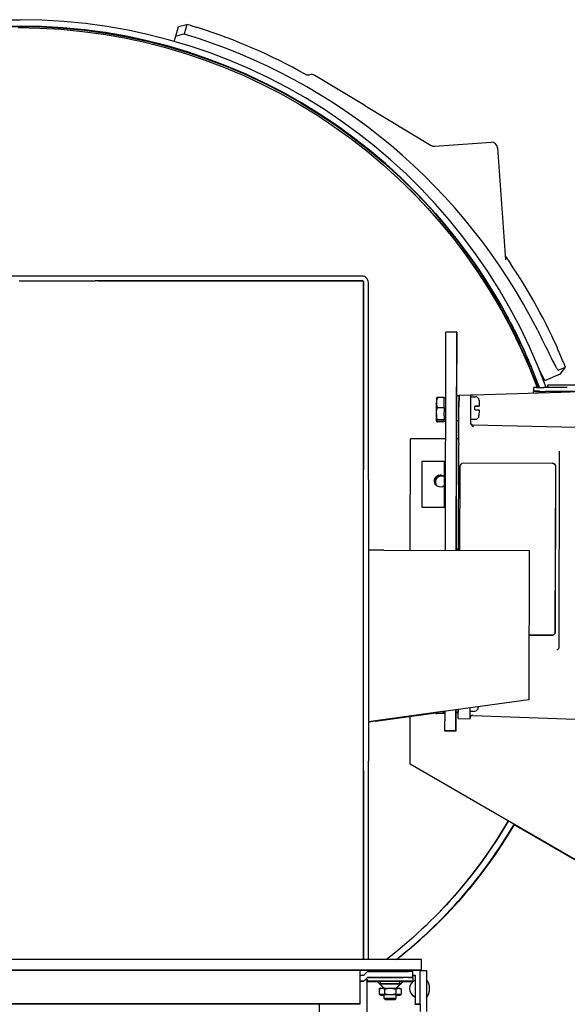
# Model space of a CAD drawing. Extents: x 1 to 669, y 0 to 417.
# Tile 285 of 297: x 592 to 601, y 250 to 266. Entities that reach past the tile are written whole.
import ezdxf

# ---------------------------------------------------------------- set-up
doc = ezdxf.new("R2010")
doc.units = 0
doc.header["$LTSCALE"] = 12
doc.header["$MEASUREMENT"] = 0
doc.layers.add('FGR-Removed', color=7, linetype='CONTINUOUS')
doc.layers.add('X', color=1, linetype='CONTINUOUS')

msp = doc.modelspace()

# ---------------------------------------------------------------- linework, layer by layer
at = {"layer": 'FGR-Removed', "color": 1}
for p, q in [((592.14076, 261.93195), (593.3903, 261.93195)), ((597.81053, 253.85397), (597.81053, 258.82945)), ((597.89053, 258.66016), (597.89053, 254.02325)), ((598.14548, 257.49255), (597.89053, 257.49314)), ((598.00721, 254.68374), (597.89053, 254.66762)), ((598.00586, 254.6795), (597.89053, 254.66366))]:
    msp.add_line(p, q, dxfattribs=at)
at = {"layer": 'X'}
for p, q in [((587.13769, 266.22921), (592.15359, 266.22921)), ((587.13769, 266.12461), (592.15359, 266.12461)), ((587.13769, 266.11773), (592.15359, 266.11773)), ((594.71779, 265.95673), (594.76336, 266.11567)), ((594.76336, 266.11567), (594.90191, 266.1503)), ((594.90191, 266.1503), (594.85663, 265.99235)), ((594.69371, 265.87275), (594.71779, 265.95673)), ((595.37763, 265.53048), (595.37763, 265.53465)), ((597.83253, 264.81723), (597.0075, 265.31295)), ((597.83253, 264.81723), (598.92607, 264.16016)), ((598.98455, 264.14612), (599.91131, 264.21093)), ((600.01804, 264.11815), (600.14694, 262.27471)), ((597.78583, 262.00665), (587.74523, 262.00665)), ((597.78583, 261.93195), (593.3903, 261.93195)), ((597.81053, 261.92665), (593.43603, 261.92665)), ((597.81053, 258.82945), (597.81053, 261.92665)), ((597.81583, 258.81867), (597.81583, 261.90195)), ((597.89053, 258.66016), (597.89053, 261.90195)), ((599.15886, 257.49024), (599.16707, 261.08363)), ((599.34637, 261.08322), (599.16707, 261.08363)), ((599.33816, 257.48983), (599.34637, 261.08322)), ((599.34637, 261.07936), (599.34397, 260.02706)), ((599.34637, 261.08322), (599.34637, 261.07936)), ((600.40327, 260.89671), (600.40327, 260.89253)), ((601.04796, 260.393), (600.92662, 260.34398)), ((601.01717, 260.45824), (601.13679, 260.50656)), ((601.04796, 260.393), (601.13679, 260.50656)), ((600.79422, 260.29049), (600.92662, 260.34398)), ((600.84242, 260.21418), (600.84233, 260.17521)), ((599.35919, 260.04229), (599.38336, 260.04308)), ((599.38337, 260.04462), (599.58023, 260.05105)), ((599.62098, 260.05216), (601.05934, 260.09896)), ((600.60787, 260.08427), (600.60793, 260.10846)), ((600.61586, 260.13158), (600.61596, 260.17537)), ((600.61586, 260.13156), (600.61586, 260.13158)), ((600.61586, 260.13156), (600.61586, 260.13057)), ((600.70279, 260.11545), (600.62719, 260.11877)), ((600.64485, 260.10849), (600.80084, 260.10836)), ((600.64866, 260.1754), (600.78282, 260.17529)), ((600.71029, 260.10855), (600.71029, 260.10857)), ((600.71029, 260.10855), (600.71029, 260.10843)), ((600.8008, 260.09055), (600.80084, 260.10846)), ((601.31265, 260.10724), (600.80084, 260.10846)), ((601.1669, 260.17452), (600.98569, 260.17492)), ((599.01059, 259.9988), (599.01154, 260.00043)), ((599.14062, 260.01107), (599.02737, 260.01132)), ((599.14023, 259.83936), (599.14036, 259.8985)), ((599.14049, 259.95192), (599.14062, 260.01107)), ((599.1406, 260.0015), (599.14062, 260.00857)), ((599.1406, 260.0015), (599.1646, 260.00145)), ((599.58017, 260.02244), (599.65217, 260.02227)), ((599.14023, 259.83936), (599.02698, 259.83962)), ((599.13993, 259.70821), (599.13977, 259.6393)), ((599.14023, 259.83936), (599.14007, 259.77044)), ((599.38157, 259.2578), (599.38292, 259.84805)), ((599.57917, 259.58587), (599.57978, 259.85448)), ((599.64467, 259.80594), (599.65167, 259.80593)), ((599.65181, 259.86593), (599.64481, 259.86594)), ((599.64481, 259.86563), (599.65181, 259.86562)), ((599.71281, 259.86553), (599.71281, 259.86573)), ((599.00974, 259.6238), (599.01067, 259.62217)), ((599.00974, 259.6213), (599.01067, 259.61967)), ((599.13971, 259.61094), (599.02645, 259.6112)), ((599.13971, 259.60845), (599.02645, 259.6087)), ((599.13977, 259.6393), (599.02652, 259.63956)), ((599.13971, 259.61094), (599.13973, 259.6205)), ((599.13971, 259.60845), (599.13973, 259.61801)), ((599.13973, 259.6205), (599.16373, 259.62045)), ((599.13973, 259.61801), (599.16372, 259.61795)), ((599.13975, 259.62953), (599.13977, 259.6393)), ((599.34309, 259.64365), (599.33817, 257.49243)), ((599.35825, 259.63059), (599.38242, 259.62969)), ((599.35825, 259.6281), (599.38241, 259.6272)), ((599.57932, 259.64944), (599.65132, 259.64927)), ((601.3113, 259.51708), (599.61777, 259.55061)), ((598.5817, 257.49156), (598.5829, 259.32892)), ((599.16306, 259.32854), (598.5829, 259.32892)), ((599.38173, 259.3284), (599.34237, 259.32842)), ((599.37753, 257.48974), (599.38141, 259.18692)), ((601.03482, 259.12681), (601.02743, 255.89315)), ((598.77016, 258.9538), (598.76967, 258.2038)), ((599.14516, 258.95355), (598.77016, 258.9538)), ((599.14516, 258.95344), (598.77016, 258.95368)), ((599.14467, 258.20355), (599.14516, 258.95355)), ((599.46028, 258.93082), (600.91608, 258.92754)), ((600.91749, 258.92752), (600.91791, 258.92751)), ((599.39797, 257.48969), (599.40113, 258.8719)), ((600.97497, 258.86835), (600.96876, 256.15182)), ((600.96917, 256.15181), (600.97538, 258.86834)), ((598.76967, 258.2038), (599.14467, 258.20355)), ((598.14548, 257.49255), (600.53816, 257.48708)), ((599.35721, 257.51165), (599.37758, 257.51231)), ((600.53816, 257.48708), (600.53255, 255.03277)), ((600.90961, 256.0929), (600.53497, 256.09375)), ((600.53497, 256.09374), (600.91002, 256.09289)), ((600.53255, 255.03277), (598.00721, 254.68374)), ((600.53255, 255.03267), (599.33216, 254.86677)), ((600.53255, 255.03267), (600.53255, 255.03277)), ((599.33137, 254.52024), (599.33216, 254.86677)), ((599.56834, 254.8463), (599.64034, 254.84614)), ((598.99907, 254.81677), (598.00586, 254.6795)), ((598.00589, 254.6796), (598.99902, 254.81686)), ((599.15281, 254.84198), (598.00717, 254.68364)), ((598.57941, 253.96971), (598.57992, 254.75884)), ((598.99876, 254.81982), (598.99969, 254.81819)), ((598.99876, 254.81732), (598.99969, 254.81569)), ((599.12873, 254.80696), (599.01548, 254.80722)), ((599.12873, 254.80446), (599.01548, 254.80472)), ((599.12879, 254.83531), (599.10498, 254.83537)), ((599.12873, 254.80696), (599.12875, 254.81652)), ((599.12873, 254.80446), (599.12875, 254.81402)), ((599.12875, 254.81652), (599.15275, 254.81647)), ((599.12875, 254.81402), (599.15274, 254.81397)), ((599.12877, 254.82555), (599.12879, 254.83531)), ((599.1288, 254.83866), (599.12879, 254.83531)), ((599.15207, 254.52065), (599.15281, 254.84198)), ((599.33211, 254.84051), (599.33137, 254.51638)), ((599.34727, 254.82746), (599.37144, 254.82656)), ((599.34727, 254.82496), (599.37144, 254.82406)), ((599.37121, 254.72391), (599.56805, 254.71659)), ((599.60893, 254.77557), (601.30033, 254.71263)), ((599.15207, 254.51679), (599.15207, 254.52065)), ((599.33137, 254.52024), (599.15207, 254.52065)), ((599.33137, 254.51638), (599.33137, 254.52024)), ((599.33137, 254.51638), (599.15207, 254.51679)), ((597.89053, 250.75749), (597.89053, 254.02325)), ((604.01736, 250.82538), (598.57941, 253.96971)), ((598.57941, 253.9696), (598.57941, 253.96971)), ((604.01736, 250.82526), (598.57941, 253.9696)), ((597.81053, 250.75749), (597.81053, 253.85397)), ((597.81583, 250.75749), (597.81583, 253.86474)), ((604.01736, 250.81827), (600.2903, 252.97333)), ((604.01736, 250.81838), (600.29034, 252.97341)), ((598.76553, 250.75749), (586.76553, 250.75749)), ((598.76553, 250.57819), (598.76553, 250.75749)), ((598.76553, 250.57819), (586.76553, 250.57819)), ((587.75766, 250.57817), (597.75766, 250.57817)), ((597.75766, 250.02699), (597.75766, 250.57817)), ((597.75766, 250.57735), (598.74191, 250.57735)), ((597.75766, 250.49933), (597.81671, 250.49933)), ((597.81671, 250.49933), (597.87577, 250.55839)), ((597.87577, 250.55839), (598.54506, 250.55839)), ((598.6238, 250.4599), (598.6238, 250.55832)), ((598.6238, 250.49861), (598.66317, 250.49861)), ((598.6238, 250.49027), (598.66317, 250.49027)), ((598.66317, 250.49861), (598.66317, 250.02617)), ((598.74191, 250.02617), (598.74191, 250.57735)), ((598.74191, 250.57344), (598.84651, 250.57344)), ((598.76553, 250.57344), (598.76553, 250.57819)), ((598.84651, 250.57344), (598.84651, 249.89844)), ((597.75766, 250.40091), (597.81671, 250.40091)), ((597.81671, 250.40028), (597.75766, 250.40028)), ((597.81671, 250.40091), (597.87577, 250.45996)), ((597.81671, 250.40091), (597.81671, 250.40028)), ((597.8679, 250.42381), (597.8679, 244.23498)), ((597.87577, 250.45996), (597.87577, 250.45938)), ((598.54506, 250.45996), (597.87577, 250.45996)), ((597.87577, 250.39818), (597.87577, 250.40023)), ((598.6238, 250.40023), (597.87577, 250.40023)), ((597.87577, 250.39818), (597.87577, 250.39384)), ((597.87577, 250.39179), (597.87577, 250.39384)), ((598.03435, 250.39179), (597.87577, 250.39179)), ((598.6238, 250.45934), (597.93145, 250.45934)), ((597.95451, 250.39812), (598.03427, 250.39812)), ((597.95451, 250.39391), (598.03847, 250.39391)), ((598.06155, 250.45974), (597.95541, 250.45958)), ((598.14929, 250.28309), (598.03325, 250.39913)), ((598.14305, 250.28309), (598.03325, 250.39289)), ((598.0923, 250.35655), (598.0923, 250.39986)), ((598.17015, 250.4594), (598.35682, 250.45949)), ((598.35028, 250.28309), (598.46632, 250.39913)), ((598.35652, 250.28309), (598.46632, 250.39289)), ((598.40727, 250.35655), (598.40727, 250.39986)), ((598.4611, 250.39391), (598.54506, 250.39391)), ((598.62301, 250.39179), (598.46522, 250.39179)), ((598.4653, 250.39812), (598.54506, 250.39812)), ((598.6238, 250.4599), (598.6238, 250.45934)), ((598.6238, 250.45934), (598.6238, 250.40023)), ((598.6238, 250.40023), (598.6238, 250.39818)), ((598.6238, 250.39384), (598.6238, 250.39818)), ((598.6238, 250.39384), (598.6238, 250.39244)), ((598.06794, 250.26893), (598.06794, 250.19076)), ((598.06794, 250.19076), (598.06794, 250.18452)), ((598.0923, 250.28299), (598.06809, 250.26901)), ((598.0923, 250.17669), (598.06809, 250.19067)), ((598.0923, 250.17045), (598.06809, 250.18443)), ((598.15136, 250.12138), (598.15136, 250.17669)), ((598.15886, 250.26906), (598.15886, 250.19089)), ((598.34071, 250.26906), (598.34071, 250.19089)), ((598.34821, 250.12138), (598.34821, 250.17669)), ((598.40726, 250.28299), (598.43148, 250.26901)), ((598.40726, 250.17669), (598.43148, 250.19067)), ((598.40726, 250.17045), (598.43148, 250.18443)), ((598.43163, 250.26893), (598.43163, 250.19076)), ((598.43163, 250.19076), (598.43163, 250.18452)), ((587.75766, 250.02699), (597.75766, 250.02699)), ((597.75766, 250.02692), (587.75766, 250.02692)), ((597.08049, 250.02692), (597.08049, 244.63329)), ((597.75766, 250.02692), (597.75766, 250.02699)), ((598.16888, 250.10386), (598.15136, 250.12138)), ((598.15136, 250.11514), (598.15136, 250.12138)), ((598.16888, 250.09762), (598.15136, 250.11514)), ((598.33069, 250.10386), (598.34821, 250.12138)), ((598.33069, 250.09762), (598.34821, 250.11514)), ((598.34821, 250.11514), (598.34821, 250.12138)), ((598.66317, 250.02617), (598.74191, 250.02617)), ((598.66317, 250.01782), (598.66317, 250.02617)), ((598.66317, 250.01782), (598.74191, 250.01782)), ((598.74191, 250.02617), (598.74191, 250.02238)), ((598.74191, 250.02238), (598.74191, 249.89844))]:
    msp.add_line(p, q, dxfattribs=at)
for centre, radius, start, end in [((592.08391, 256.77129), 9.79321, 72.756658, 73.276667), ((592.08391, 256.77129), 9.79894, 60.884865, 72.117614), ((592.08391, 256.77129), 9.62891, 26.775783, 73.264232), ((596.956, 265.22724), 0.1, 59, 106.054662), ((598.97758, 264.24588), 0.1, 239, 274), ((599.91828, 264.11117), 0.1, 4, 94), ((592.08391, 256.77129), 9.79894, 24.467524, 34.520586), ((592.08391, 256.77129), 9.79321, 22.421287, 23.828611), ((599.3597, 260.02655), 0.01575, 91.869073, 179.869073), ((599.65203, 259.96127), 0.061, 359.869073, 89.869073), ((599.65146, 259.71027), 0.061, 269.869073, 359.869073), ((599.35884, 259.64633), 0.01575, 179.869073, 267.869073), ((599.35884, 259.64383), 0.01575, 179.869073, 267.869073), ((599.35785, 257.49197), 0.01969, 91.869073, 179.869073), ((599.34786, 254.84319), 0.01575, 179.869073, 267.869073), ((599.64048, 254.90714), 0.061, 269.869073, 359.869073), ((599.34786, 254.8407), 0.01575, 179.869073, 267.869073), ((598.7164, 250.27734), 0.14772, 111.122021, 248.877979), ((598.66071, 250.27734), 0.23868, 321.11868, 38.88132), ((598.7164, 250.27504), 0.14772, 179.554023, 248.877979), ((598.66071, 250.27504), 0.23868, 321.11868, 0.276014)]:
    msp.add_arc(centre, radius, start, end, dxfattribs=at)
for centre, major_axis, ratio, start_param, end_param in [((592.15359, 257.00061), (9.2286, 0), 0.99999965, 0.35117268, 1.57079633), ((592.15359, 257.00061), (9.124, 0), 0.99999965, 0.35538835, 1.57079633), ((592.15359, 256.99467), (-9.124, 0), 0.99999965, -2.6457501, -1.98644297), ((600.23968, 262.3815), (-0.00781, 0.10021), 0.99454156, 1.56274911, 2.09785763), ((597.78583, 261.90195), (0.1047, 0), 0.99999965, 0, 1.57079633), ((597.78583, 261.90195), (0.03, 0), 0.99999965, 0, 1.57079633), ((597.78583, 261.89236), (0.03, 0), 0.99999965, 0, 0.60353697), ((601.18691, 260.2134), (0.34449, -0.00079), 0.00083443, 0, 3.14159456), ((599.38289, 259.83639), (0.00047, 0.20669), 0.00000191, 0.00000003, 1.51432036), ((600.88352, 260.10783), (-0.27559, 0.00063), 0.00083443, -0.52359687, 0.00000191), ((600.86005, 260.17481), (-0.24409, 0.00056), 0.00083443, -0.52359687, 0.00000191), ((600.99421, 260.1747), (-0.24409, 0.00056), 0.00083443, -1.53588783, -0.52359687), ((599.01016, 259.8113), (0.00043, 0.1875), 0.00000191, 0.00000165, 0.91585916), ((599.34352, 259.83648), (0.00043, 0.19011), 0.00000191, 0.00000008, 1.5699619), ((599.71274, 259.83563), (0.00029, 0.1255), 0.00000191, 0, 1.32858089), ((599.01016, 259.8113), (-0.00043, -0.1875), 0.00000191, -1.17853594, -0.13133839), ((599.34352, 259.83648), (-0.00043, -0.19011), 0.00000191, -1.57163076, -0.00000008), ((599.71274, 259.83563), (-0.00029, -0.1255), 0.00000191, -1.33024974, 0), ((599.01016, 259.8113), (-0.00043, -0.1875), 0.00000191, -0.13133838, -0.00000164), ((599.38141, 259.18691), (0.00009, 0.03939), 0.00000191, -1.57041278, -0.00639842), ((599.38157, 259.25781), (0.00007, 0.03152), 0.00000191, 1.57117989, 3.13519425), ((600.91636, 258.86847), (0.00155, 0.05903), 0.99939041, -1.54689272, 0), ((599.09302, 258.61932), (-0.1005, 0), 0.99999965, -1.57079633, 0.71346864), ((599.09302, 258.61932), (-0.1005, 0), 0.99999965, -2.11432318, -1.57079633), ((599.33776, 257.31555), (0.0004, 0.17647), 0.00000191, 0.00000011, 0.15765996), ((600.91015, 256.15195), (-0.00155, -0.05903), 0.99939041, 0.02390361, 1.59469994), ((599.33255, 255.03334), (-0.00043, -0.19011), 0.00000191, -0.50286655, -0.00000007), ((599.37192, 255.03325), (-0.00047, -0.20669), 0.00000191, -0.6775052, -0.00000003), ((599.70177, 255.0325), (-0.00029, -0.1255), 0.00000191, -0.41819082, 0.00000001), ((598.99919, 255.00732), (-0.00043, -0.1875), 0.00000191, -0.09625143, -0.00000164), ((593.43459, 257.00061), (7.9476, 0), 0.99999965, -0.90356176, -0.53037076), ((593.43459, 257.00061), (7.843, 0), 0.99999965, -0.78890332, -0.53045238), ((598.26553, 250.57777), (-0.25, 0), 0.00083443, -6.283185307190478, -1.089159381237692e-11), ((598.54506, 250.55832), (0.07874, 0), 0.00083443, 0, 1.57079633), ((597.81671, 250.40023), (0.05906, 0.05906), 0.00041722, 1.51470861, 1.57037912), ((593.43459, 257.00061), (7.9476, 0.00003), 0.99999965, -0.97904652, -0.97826317), ((597.81671, 250.40023), (0, -0.0591), 0.99916668, 1.57079674, 1.62646725), ((597.98712, 250.45943), (0.11136, 0.00005), 0.00072264, -3.14159296, -2.0943954), ((597.95451, 250.39818), (-0.07874, 0), 0.00083443, 0, 1.57079633), ((598.0923, 250.45952), (-0.15748, 0), 0.00083443, -0.51702307, 2.0878194), ((598.24978, 250.39289), (-0.21654, 0), 0.00083443, -0.23985353, 0.00083443), ((598.24978, 250.45965), (0.21654, 0), 0.00083443, -1.05377325, 2.62456958), ((598.24978, 250.39289), (0.21654, 0), 0.00083443, -0.00083443, 0.23985353), ((598.54506, 250.39818), (0.07874, 0), 0.00083443, -1.57079633, 0)]:
    msp.add_ellipse(centre, major_axis=major_axis, ratio=ratio, start_param=start_param, end_param=end_param, dxfattribs=at)
at = {"layer": 'X', "extrusion": (2.4301e-16, 1.894e-31, -1)}
msp.add_ellipse((592.12503, 256.97353), major_axis=(9.125, 0), ratio=0.99999965, start_param=-1.57079633, end_param=-0.35851936, dxfattribs=at)
at = {"layer": 'X', "extrusion": (2.4301e-16, 1.8942e-31, -1)}
msp.add_ellipse((592.15359, 256.99373), major_axis=(9.124, 0), ratio=0.99999965, start_param=-1.57079633, end_param=-0.35619351, dxfattribs=at)
at = {"layer": 'X', "extrusion": (5.40885e-17, 7.40774e-16, -1)}
msp.add_ellipse((587.74939, 266.51129), major_axis=(-47.81327, -11.94794), ratio=0.04560951, start_param=-1.70858841, end_param=-1.70565275, dxfattribs=at)
at = {"layer": 'X', "extrusion": (2.42992e-16, -1.06947e-20, -1)}
msp.add_ellipse((592.15359, 256.99968), major_axis=(9.124, 0), ratio=0.99999965, start_param=-1.15514968, end_param=-0.49584255, dxfattribs=at)
at = {"layer": 'X', "extrusion": (2.43008e-16, -4.76572e-20, -1)}
msp.add_ellipse((592.13952, 256.95982), major_axis=(9.125, 0), ratio=0.99999965, start_param=-0.81397109, end_param=-0.36012373, dxfattribs=at)
at = {"layer": 'X', "extrusion": (2.23804e-16, -2.42012e-26, -1)}
msp.add_ellipse((599.34573, 260.80029), major_axis=(0.00018, 0.0795), ratio=0.00000191, start_param=-1.5699619, end_param=0, dxfattribs=at)
at = {"layer": 'X', "extrusion": (1.2689e-21, 5.55302e-19, -1)}
msp.add_ellipse((599.34573, 260.80029), major_axis=(-0.00018, -0.0795), ratio=0.00000191, start_param=0.00000042, end_param=1.57163118, dxfattribs=at)
at = {"layer": 'X', "extrusion": (0, 0, -1)}
for centre, major_axis, start_param, end_param in [((599.38292, 259.84765), (-0.00045, -0.19697), 1.57284873, 3.14159259), ((599.57978, 259.85408), (-0.00045, -0.19697), 1.57284874, 3.14159259), ((599.01016, 259.8113), (0.00043, 0.1875), -1.96305671, -0.91585916), ((599.14016, 259.811), (0.00044, 0.1905), -1.09356419, -0.73815412), ((599.14016, 259.811), (0.00044, 0.1905), -2.14076175, -1.78535168), ((599.64474, 259.83579), (0.00043, 0.1865), -1.73152172, -1.40840208), ((599.3718, 254.98054), (0.00045, 0.19695), -3.06329652, -2.1532333), ((599.56863, 254.97374), (0.00045, 0.19695), -3.06297008, -1.95770654)]:
    msp.add_ellipse(centre, major_axis=major_axis, ratio=0.00000191, start_param=start_param, end_param=end_param, dxfattribs=at)
at = {"layer": 'X', "extrusion": (2.4298e-16, 3.04697e-20, -1)}
msp.add_ellipse((592.12503, 256.97353), major_axis=(9.125, 0.00001), ratio=0.99999965, start_param=-0.35156914, end_param=-0.35069628, dxfattribs=at)
at = {"layer": 'X', "extrusion": (2.43022e-16, 1.79158e-20, -1)}
msp.add_ellipse((592.13952, 256.95982), major_axis=(9.125, -0.00002), ratio=0.99999965, start_param=-0.35312449, end_param=-0.35229946, dxfattribs=at)
at = {"layer": 'X', "extrusion": (2.49063e-16, 1.37464e-26, -1)}
msp.add_ellipse((599.14016, 259.811), major_axis=(-0.00044, -0.1905), ratio=0.00000191, start_param=0.00083443, end_param=0.30904343, dxfattribs=at)
at = {"layer": 'X', "extrusion": (1.27036e-21, 5.55238e-19, -1)}
for centre in [(599.14016, 259.811), (599.14016, 259.80851), (599.12919, 255.00702), (599.12919, 255.00452)]:
    msp.add_ellipse(centre, major_axis=(-0.00044, -0.1905), ratio=0.00000191, start_param=0, end_param=0.00083443, dxfattribs=at)
at = {"layer": 'X', "extrusion": (2.49063e-16, -3.96213e-26, -1)}
msp.add_ellipse((599.14016, 259.80851), major_axis=(-0.00044, -0.1905), ratio=0.00000191, start_param=0.00083443, end_param=0.16210296, dxfattribs=at)
at = {"layer": 'X', "extrusion": (2.4301e-16, 2.29679e-20, -1)}
msp.add_ellipse((599.61855, 259.58997), major_axis=(-0.03937, 0), ratio=0.99999965, start_param=-1.55105793, end_param=0, dxfattribs=at)
at = {"layer": 'X', "extrusion": (2.42489e-16, 1.96099e-20, -1)}
for centre, major_axis, start_param, end_param in [((599.46015, 258.87177), (0.00155, 0.05903), -1.59469994, -0.02390361), ((600.91595, 258.86848), (0.00155, 0.05903), -0.02390361, 1.54689272), ((600.90974, 256.15196), (-0.00155, -0.05903), -1.59469994, -0.02390361)]:
    msp.add_ellipse(centre, major_axis=major_axis, ratio=0.99939041, start_param=start_param, end_param=end_param, dxfattribs=at)
at = {"layer": 'X', "extrusion": (2.43034e-16, 2.16592e-20, -1)}
msp.add_ellipse((599.07853, 258.63303), major_axis=(-0.1005, 0), ratio=0.99999965, start_param=-2.29209043, end_param=1.57079633, dxfattribs=at)
at = {"layer": 'X', "extrusion": (2.4301e-16, -8.36644e-22, -1)}
for centre in [(599.07853, 258.63292), (599.09302, 258.6192)]:
    msp.add_ellipse(centre, major_axis=(-0.1005, 0), ratio=0.99999965, start_param=0.00055836, end_param=1.57079633, dxfattribs=at)
at = {"layer": 'X', "extrusion": (2.4301e-16, -6.87238e-29, -1)}
for centre, end_param in [((599.07853, 258.63303), -0.84819798), ((599.09302, 258.6192), -1.02727032)]:
    msp.add_ellipse(centre, major_axis=(0.1005, 0), ratio=0.99999965, start_param=-1.57079633, end_param=end_param, dxfattribs=at)
at = {"layer": 'X', "extrusion": (2.4301e-16, -1.71808e-29, -1)}
msp.add_ellipse((599.07853, 258.63292), major_axis=(0.1005, 0), ratio=0.99999965, start_param=-1.57079633, end_param=-0.84819895, dxfattribs=at)
at = {"layer": 'X', "extrusion": (8.96884e-18, -4.58158e-17, -1)}
msp.add_ellipse((601.00167, 255.82369), major_axis=(-0.00605, 0.03091), ratio=0.00000698, start_param=0, end_param=0.00081937, dxfattribs=at)
at = {"layer": 'X', "extrusion": (2.49063e-16, 1.373e-26, -1)}
msp.add_ellipse((599.12919, 255.00702), major_axis=(-0.00044, -0.1905), ratio=0.00000191, start_param=0.00083443, end_param=0.30904343, dxfattribs=at)
at = {"layer": 'X', "extrusion": (2.49063e-16, 2.15575e-28, -1)}
msp.add_ellipse((599.12919, 255.00452), major_axis=(-0.00044, -0.1905), ratio=0.00000191, start_param=0.00083443, end_param=0.16214649, dxfattribs=at)
at = {"layer": 'X', "extrusion": (2.06605e-20, 5.55258e-19, -1)}
msp.add_ellipse((599.41618, 274.40202), major_axis=(-0.04497, -19.67811), ratio=0.00000191, start_param=0.00000007, end_param=0.07829612, dxfattribs=at)
at = {"layer": 'X', "extrusion": (-1.46405e-19, 5.55672e-19, -1)}
msp.add_ellipse((599.61303, 274.40157), major_axis=(-0.04498, -19.68499), ratio=0.00000191, start_param=-0.00000051, end_param=0.07862254, dxfattribs=at)
at = {"layer": 'X', "extrusion": (2.43027e-16, 2.65413e-20, -1)}
msp.add_ellipse((593.40603, 256.97353), major_axis=(-7.844, 0), ratio=0.99999965, start_param=-2.61595277, end_param=-2.22676433, dxfattribs=at)
at = {"layer": 'X', "extrusion": (2.43009e-16, -4.74137e-20, -1)}
msp.add_ellipse((593.43459, 256.99373), major_axis=(-7.9476, 0), ratio=0.99999965, start_param=-2.61122185, end_param=-2.23942939, dxfattribs=at)
at = {"layer": 'X', "extrusion": (2.43027e-16, 2.95515e-20, -1)}
msp.add_ellipse((593.40603, 256.97342), major_axis=(-7.844, 0), ratio=0.99999965, start_param=-2.61596515, end_param=-2.35970835, dxfattribs=at)
at = {"layer": 'X', "extrusion": (2.43029e-16, 1.50382e-20, -1)}
msp.add_ellipse((593.43459, 256.99373), major_axis=(-7.9476, 0), ratio=0.99999965, start_param=-2.16359393, end_param=-2.16254976, dxfattribs=at)
at = {"layer": 'X', "extrusion": (2.4301e-16, 4.07459e-24, -1)}
msp.add_ellipse((597.81671, 250.39179), major_axis=(0.05906, 0), ratio=0.99916532, start_param=-0.05567522, end_param=-0.00000471, dxfattribs=at)
at = {"layer": 'X', "extrusion": (2.4301e-16, -2.66169e-26, -1)}
msp.add_ellipse((597.95451, 250.39384), major_axis=(-0.07874, 0), ratio=0.00083443, start_param=0, end_param=1.57079633, dxfattribs=at)
at = {"layer": 'X', "extrusion": (2.42967e-16, 2.42967e-16, -1)}
msp.add_ellipse((598.24978, 250.39913), major_axis=(-0.21654, 0), ratio=0.00083443, start_param=-0.00083443, end_param=0.75645638, dxfattribs=at)
at = {"layer": 'X', "extrusion": (2.4301e-16, -2.71026e-28, -1)}
msp.add_ellipse((598.24978, 250.39986), major_axis=(-0.15748, 0), ratio=0.00083443, start_param=0, end_param=3.14159265, dxfattribs=at)
at = {"layer": 'X', "extrusion": (2.4301e-16, -2.28269e-27, -1)}
for centre, major_axis, start_param, end_param in [((598.24978, 250.35655), (0.15748, 0), -3.14159265, 3.14159265), ((598.24978, 250.35655), (-0.11811, 0), -4.712388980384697, 1.57079632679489), ((598.24978, 250.10386), (-0.08091, 0), -4.712388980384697, 1.57079632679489), ((598.24978, 250.09762), (-0.08091, 0), -4.712388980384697, 1.57079632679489)]:
    msp.add_ellipse(centre, major_axis=major_axis, ratio=0.00083443, start_param=start_param, end_param=end_param, dxfattribs=at)
at = {"layer": 'X', "extrusion": (1.81198e-16, -6.28653e-15, -1)}
msp.add_ellipse((598.24978, 250.39913), major_axis=(0.21654, 0), ratio=0.00083443, start_param=-0.75645638, end_param=0, dxfattribs=at)
at = {"layer": 'X', "extrusion": (2.4301e-16, 2.81876e-23, -1)}
msp.add_ellipse((598.24978, 250.39913), major_axis=(0.21654, 0), ratio=0.00083443, start_param=0, end_param=0.00083443, dxfattribs=at)
at = {"layer": 'X', "extrusion": (2.4301e-16, -2.65292e-26, -1)}
msp.add_ellipse((598.54506, 250.4599), major_axis=(0.07874, 0), ratio=0.00083443, start_param=-1.57079633, end_param=0, dxfattribs=at)
at = {"layer": 'X', "extrusion": (2.4301e-16, -2.49097e-28, -1)}
for centre, major_axis, end_param in [((598.54506, 250.39384), (0.07874, 0), 0), ((598.24978, 250.17669), (0.09843, 0), 0), ((598.24978, 250.12138), (0.09843, 0), 0.00083443)]:
    msp.add_ellipse(centre, major_axis=major_axis, ratio=0.00083443, start_param=-1.57079633, end_param=end_param, dxfattribs=at)
at = {"layer": 'X', "extrusion": (2.40759e-16, -7.73117e-14, -1)}
for centre, major_axis, end_param in [((598.24978, 250.17669), (-0.15748, 0), 0.52359878), ((598.24978, 250.17045), (-0.15748, 0), 0.52359878), ((598.24978, 250.28299), (0.15748, 0), -0.00144528), ((598.24978, 250.17669), (0.15748, 0), 0.52359878), ((598.24978, 250.17045), (0.15748, 0), 0.52359878)]:
    msp.add_ellipse(centre, major_axis=major_axis, ratio=0.00083443, start_param=-0.52359878, end_param=end_param, dxfattribs=at)
at = {"layer": 'X', "extrusion": (2.43029e-16, -4.20939e-16, -1)}
msp.add_ellipse((598.24978, 250.28299), major_axis=(-0.15748, 0), ratio=0.00083443, start_param=0.00144528, end_param=0.52359878, dxfattribs=at)
at = {"layer": 'X', "extrusion": (2.40759e-16, 7.73117e-14, -1)}
for centre, major_axis, end_param in [((598.24978, 250.28299), (0.15748, 0), -1.57079633), ((598.24978, 250.17669), (0.15748, 0), -1.57079633), ((598.24978, 250.17045), (0.15748, 0), -2.24592786), ((598.24978, 250.17669), (-0.15748, 0), -2.24592786), ((598.24978, 250.17045), (-0.15748, 0), -2.24592786)]:
    msp.add_ellipse(centre, major_axis=major_axis, ratio=0.00083443, start_param=-2.61799388, end_param=end_param, dxfattribs=at)
at = {"layer": 'X', "extrusion": (2.47738e-16, 3.2871e-14, -1)}
for centre, major_axis in [((598.24978, 250.17669), (-0.15748, 0)), ((598.24978, 250.17045), (-0.15748, 0)), ((598.24978, 250.17045), (0.15748, 0))]:
    msp.add_ellipse(centre, major_axis=major_axis, ratio=0.00083443, start_param=-0.89566479, end_param=-0.52359878, dxfattribs=at)
at = {"layer": 'X', "extrusion": (2.4301e-16, 1.04871e-25, -1)}
msp.add_ellipse((598.24978, 250.17669), major_axis=(-0.09843, 0), ratio=0.00083443, start_param=0, end_param=1.57079633, dxfattribs=at)
at = {"layer": 'X', "extrusion": (2.4301e-16, 1.2891e-26, -1)}
msp.add_ellipse((598.24978, 250.28299), major_axis=(0.15748, 0), ratio=0.00083443, start_param=-1.57079633, end_param=-0.52359878, dxfattribs=at)
at = {"layer": 'X', "extrusion": (2.4301e-16, 3.91711e-26, -1)}
msp.add_ellipse((598.24978, 250.17669), major_axis=(0.15748, 0), ratio=0.00083443, start_param=-1.57079633, end_param=-0.52359878, dxfattribs=at)
at = {"layer": 'X', "extrusion": (2.43029e-16, 2.43029e-16, -1)}
for centre, end_param in [((598.24978, 250.12138), 1.57079633), ((598.24978, 250.11514), 0.35721187)]:
    msp.add_ellipse(centre, major_axis=(-0.09843, 0), ratio=0.00083443, start_param=-0.00083443, end_param=end_param, dxfattribs=at)
at = {"layer": 'X', "extrusion": (2.47449e-16, -6.96822e-14, -1)}
msp.add_ellipse((598.24978, 250.11514), major_axis=(0.09843, 0), ratio=0.00083443, start_param=-0.35721187, end_param=0.00083443, dxfattribs=at)
at = {"layer": 'X'}
for points, knots in [([(595.09281, 266.09684), (595.09281, 266.09683), (595.09281, 266.09683), (595.09281, 266.09683), (595.09259, 266.09614), (595.08974, 266.09626), (595.07868, 266.09833), (595.07047, 266.10029), (595.05165, 266.10523), (595.0398, 266.10853), (595.01396, 266.11606), (594.99999, 266.12028), (594.98691, 266.12434)], [-0.000478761, -0.000478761, -0.000478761, -0.000478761, 0, 0, 0, 0.104700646, 0.104700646, 0.209401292, 0.209401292, 0.314001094, 0.314001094, 0.418285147, 0.418285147, 0.418285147, 0.418285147]), ([(595.16739, 265.60904), (595.16742, 265.60902), (595.16052, 265.61142), (595.13306, 265.62094), (595.11635, 265.6267), (595.08708, 265.63667), (595.07803, 265.63974), (595.06135, 265.64537), (595.05368, 265.64795), (595.03306, 265.65486), (595.0262, 265.65715), (595.02623, 265.65715)], [0.5, 0.5, 0.5, 0.5, 0.625, 0.625, 0.75, 0.75, 0.8125, 0.8125, 0.875, 0.875, 1, 1, 1, 1]), ([(595.02623, 265.65715), (595.02626, 265.65716), (595.03313, 265.6549), (595.06064, 265.64573), (595.07743, 265.64009), (595.10669, 265.63012), (595.11572, 265.62702), (595.12821, 265.62271), (595.13219, 265.62134), (595.13979, 265.6187), (595.14346, 265.61743), (595.1537, 265.61386), (595.15883, 265.61207), (595.16567, 265.60966), (595.16738, 265.60906), (595.16739, 265.60904)], [0, 0, 0, 0, 0.125, 0.125, 0.25, 0.25, 0.3125, 0.3125, 0.34375, 0.34375, 0.375, 0.375, 0.4375, 0.4375, 0.5, 0.5, 0.5, 0.5]), ([(595.37763, 265.53465), (595.37966, 265.53392), (595.38283, 265.53275), (595.38767, 265.53094), (595.3883, 265.5307), (595.38894, 265.53046), (595.38909, 265.5304), (595.38921, 265.53036), (595.38951, 265.53025), (595.39013, 265.53001), (595.39251, 265.52912), (595.39892, 265.5267), (595.40662, 265.52379), (595.4155, 265.52041), (595.41866, 265.51921), (595.42537, 265.51665), (595.42874, 265.51536), (595.43944, 265.51126), (595.44719, 265.50827), (595.47226, 265.49858), (595.49135, 265.49113), (595.5346, 265.47404), (595.5579, 265.46474), (595.59537, 265.44956), (595.60828, 265.4443), (595.63492, 265.43337), (595.64849, 265.42776), (595.67622, 265.41622), (595.69127, 265.40991), (595.70711, 265.40322), (595.70847, 265.40265), (595.70937, 265.40226), (595.70988, 265.40205), (595.71168, 265.40129), (595.71606, 265.39943), (595.72664, 265.39494), (595.73635, 265.3908), (595.77014, 265.37635), (595.80169, 265.3627), (595.83769, 265.34681)], [0, 0, 0, 0, 0.125, 0.125, 0.140625, 0.14257812, 0.14257812, 0.14453125, 0.14453125, 0.1484375, 0.15625, 0.1875, 0.25, 0.25, 0.28125, 0.28125, 0.3125, 0.3125, 0.375, 0.375, 0.5, 0.5, 0.625, 0.625, 0.6875, 0.6875, 0.75, 0.75, 0.8125, 0.81640625, 0.81835938, 0.81835938, 0.8203125, 0.8203125, 0.828125, 0.84375, 0.875, 0.875, 1, 1, 1, 1]), ([(595.83769, 265.34181), (595.79884, 265.35896), (595.76797, 265.37227), (595.74235, 265.38325), (595.73929, 265.38456), (595.73639, 265.3858), (595.73575, 265.38607), (595.73524, 265.38629), (595.73391, 265.38686), (595.73125, 265.38799), (595.7215, 265.39215), (595.69847, 265.40192), (595.67016, 265.41381), (595.64896, 265.42262), (595.63483, 265.42847), (595.62818, 265.43122), (595.60821, 265.43943), (595.59531, 265.44471), (595.55787, 265.45992), (595.53454, 265.46927), (595.49138, 265.4864), (595.47221, 265.49391), (595.44713, 265.50368), (595.43938, 265.50669), (595.4251, 265.51221), (595.41867, 265.51469), (595.40709, 265.51915), (595.40196, 265.52112), (595.3972, 265.52294), (595.39678, 265.5231), (595.39637, 265.52326), (595.3961, 265.52336), (595.39595, 265.52342), (595.39541, 265.52362), (595.39415, 265.52411), (595.39136, 265.52518), (595.38923, 265.52599), (595.38267, 265.52851), (595.37924, 265.52983), (595.37763, 265.53048)], [0, 0, 0, 0, 0.125, 0.125, 0.140625, 0.14257812, 0.14257812, 0.14453125, 0.14453125, 0.1484375, 0.15625, 0.1875, 0.25, 0.28125, 0.28125, 0.3125, 0.3125, 0.375, 0.375, 0.5, 0.5, 0.625, 0.625, 0.6875, 0.6875, 0.75, 0.75, 0.8125, 0.8125, 0.81640625, 0.81835937, 0.81835937, 0.8203125, 0.8203125, 0.828125, 0.84375, 0.875, 0.875, 1, 1, 1, 1]), ([(596.85174, 265.33208), (596.85692, 265.3292), (596.86226, 265.32682), (596.86775, 265.32492), (596.87326, 265.32301), (596.87893, 265.32159), (596.88476, 265.32066), (596.88619, 265.32043), (596.88763, 265.32024), (596.88908, 265.32007), (596.89516, 265.31937), (596.90121, 265.31924), (596.90723, 265.31964), (596.90777, 265.31967), (596.90831, 265.31971), (596.90885, 265.31976), (596.91212, 265.32003), (596.91539, 265.32046), (596.91865, 265.32106), (596.92161, 265.3216), (596.9246, 265.32229), (596.92747, 265.32309), (596.92776, 265.32317), (596.92806, 265.32325), (596.92835, 265.32334)], [0, 0, 0, 0, 0.00044259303, 0.00044259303, 0.00044259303, 0.00088711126, 0.00088711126, 0.00088711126, 0.00099630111, 0.00099630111, 0.00099630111, 0.00145345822, 0.00145345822, 0.00145345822, 0.00149445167, 0.00149445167, 0.00149445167, 0.00174352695, 0.00174352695, 0.00174352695, 0.0019695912, 0.0019695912, 0.0019695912, 0.00199260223, 0.00199260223, 0.00199260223, 0.00199260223]), ([(600.17877, 261.34063), (600.19897, 261.30327), (600.21472, 261.27356), (600.22771, 261.2489), (600.22926, 261.24596), (600.23072, 261.24316), (600.23105, 261.24255), (600.23131, 261.24205), (600.23198, 261.24077), (600.23332, 261.23821), (600.23824, 261.22883), (600.24982, 261.20665), (600.26393, 261.17937), (600.27441, 261.15894), (600.28137, 261.14532), (600.28463, 261.1389), (600.29441, 261.11964), (600.30069, 261.1072), (600.31883, 261.07107), (600.33, 261.04854), (600.3505, 261.00685), (600.3595, 260.98833), (600.37122, 260.96407), (600.37482, 260.95658), (600.38145, 260.94276), (600.38442, 260.93654), (600.38976, 260.92532), (600.39213, 260.92035), (600.39431, 260.91574), (600.3945, 260.91533), (600.39469, 260.91493), (600.39482, 260.91467), (600.39489, 260.91452), (600.39513, 260.91401), (600.39571, 260.91279), (600.39699, 260.91008), (600.40058, 260.90248), (600.40254, 260.8983), (600.40327, 260.89671)], [0, 0, 0, 0, 0.125, 0.125, 0.140625, 0.14257812, 0.14257812, 0.14453125, 0.14453125, 0.1484375, 0.15625, 0.1875, 0.25, 0.28125, 0.28125, 0.3125, 0.3125, 0.375, 0.375, 0.5, 0.5, 0.625, 0.625, 0.6875, 0.6875, 0.75, 0.75, 0.8125, 0.8125, 0.81640625, 0.81835938, 0.81835938, 0.8203125, 0.8203125, 0.828125, 0.84375, 0.875, 1, 1, 1, 1]), ([(600.40327, 260.89253), (600.40235, 260.89446), (600.4009, 260.8975), (600.39868, 260.90215), (600.39839, 260.90275), (600.3981, 260.90338), (600.39803, 260.90352), (600.39798, 260.90363), (600.39784, 260.90392), (600.39755, 260.90452), (600.39647, 260.90681), (600.39352, 260.91299), (600.38998, 260.92041), (600.38588, 260.92897), (600.38442, 260.93201), (600.38132, 260.93848), (600.37976, 260.94172), (600.3748, 260.95205), (600.37119, 260.95952), (600.35948, 260.9837), (600.35051, 261.00211), (600.32997, 261.0438), (600.31881, 261.06627), (600.30066, 261.10238), (600.29438, 261.11481), (600.28133, 261.14048), (600.27465, 261.15355), (600.26091, 261.18026), (600.25341, 261.19475), (600.24547, 261.20999), (600.24479, 261.2113), (600.24434, 261.21217), (600.24408, 261.21266), (600.24318, 261.21439), (600.24098, 261.2186), (600.23565, 261.22879), (600.23075, 261.23814), (600.21363, 261.27065), (600.19749, 261.30101), (600.17877, 261.33562)], [0, 0, 0, 0, 0.125, 0.125, 0.140625, 0.14257813, 0.14257813, 0.14453125, 0.14453125, 0.1484375, 0.15625, 0.1875, 0.25, 0.25, 0.28125, 0.28125, 0.3125, 0.3125, 0.375, 0.375, 0.5, 0.5, 0.625, 0.625, 0.6875, 0.6875, 0.75, 0.75, 0.8125, 0.81640625, 0.81835937, 0.81835937, 0.8203125, 0.8203125, 0.828125, 0.84375, 0.875, 0.875, 1, 1, 1, 1]), ([(600.68037, 261.10912), (600.7268, 261.0171), (600.77235, 260.92511), (600.8485, 260.77013), (600.87986, 260.70588), (600.93258, 260.59955), (600.95405, 260.55712), (600.983, 260.50348), (600.99257, 260.48696), (601.00865, 260.46276), (601.0143, 260.45708), (601.01717, 260.45824)], [-2.82627326, -2.82627326, -2.82627326, -2.82627326, -2.04319195, -2.04319195, -1.41313678, -1.41313678, -0.83862521, -0.83862521, -0.44983581, -0.44983581, 0, 0, 0, 0]), ([(601.04233, 260.72777), (601.0368, 260.74028), (601.03101, 260.75366), (601.02057, 260.77845), (601.01593, 260.78986), (601.00886, 260.80799), (601.00597, 260.81593), (601.00264, 260.82668), (601.0022, 260.82949), (601.00286, 260.82979), (601.00286, 260.82979), (601.00286, 260.82979), (601.00287, 260.82979)], [-0.418138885, -0.418138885, -0.418138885, -0.418138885, -0.313984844, -0.313984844, -0.209366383, -0.209366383, -0.104683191, -0.104683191, 0, 0, 0, 0.000627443, 0.000627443, 0.000627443, 0.000627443]), ([(600.57487, 260.5085), (600.57488, 260.50845), (600.57208, 260.51519), (600.56082, 260.54197), (600.55395, 260.55825), (600.54182, 260.5867), (600.53805, 260.59548), (600.5311, 260.61165), (600.52789, 260.61908), (600.51924, 260.63905), (600.51634, 260.64569), (600.51635, 260.64568)], [0.5, 0.5, 0.5, 0.5, 0.625, 0.625, 0.75, 0.75, 0.8125, 0.8125, 0.875, 0.875, 1, 1, 1, 1]), ([(600.51635, 260.64568), (600.51636, 260.64566), (600.51927, 260.63904), (600.5308, 260.61245), (600.53782, 260.5962), (600.54995, 260.56776), (600.55368, 260.55897), (600.55882, 260.5468), (600.56046, 260.54292), (600.56358, 260.5355), (600.56508, 260.53193), (600.56928, 260.52192), (600.57137, 260.5169), (600.57417, 260.5102), (600.57487, 260.50852), (600.57487, 260.5085)], [0, 0, 0, 0, 0.125, 0.125, 0.25, 0.25, 0.3125, 0.3125, 0.34375, 0.34375, 0.375, 0.375, 0.4375, 0.4375, 0.5, 0.5, 0.5, 0.5]), ([(600.79422, 260.29049), (600.7818, 260.31409), (600.76695, 260.34399), (600.73395, 260.41218), (600.71634, 260.44924), (600.6973, 260.48947)], [0.000001, 0.000001, 0.000001, 0.000001, 0.438300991, 0.438300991, 0.845929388, 0.845929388, 0.845929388, 0.845929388]), ([(599.58023, 260.05088), (599.58024, 260.05087), (599.58078, 260.05089), (599.58226, 260.05093), (599.58332, 260.05096), (599.58363, 260.05097), (599.586, 260.05105), (599.58894, 260.05114), (599.59298, 260.05126), (599.59329, 260.05127), (599.59684, 260.05139), (599.6011, 260.05152), (599.60635, 260.05169), (599.60647, 260.05169), (599.60917, 260.05178), (599.61397, 260.05193), (599.62092, 260.05215)], [0, 0, 0, 0, 0.125, 0.21875, 0.21875, 0.25, 0.25, 0.484375, 0.484375, 0.5, 0.5, 0.74609375, 0.74609375, 0.75, 0.75, 0.999233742, 0.999233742, 0.999233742, 0.999233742]), ([(600.62719, 260.11877), (600.62713, 260.11877), (600.62705, 260.11877), (600.62684, 260.11879), (600.62674, 260.1188), (600.62646, 260.11882), (600.62632, 260.11884), (600.62597, 260.11888), (600.62575, 260.11891), (600.6253, 260.119), (600.62507, 260.11905), (600.62445, 260.1192), (600.62407, 260.11932), (600.62299, 260.1197), (600.62231, 260.12002), (600.62069, 260.12098), (600.61978, 260.12171), (600.61816, 260.12345), (600.61745, 260.12452), (600.61641, 260.12679), (600.61606, 260.12803), (600.61588, 260.12971), (600.61586, 260.13014), (600.61586, 260.13057)], [0, 0, 0, 0, 0.0015501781, 0.0015501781, 0.0026114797, 0.0026114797, 0.0033487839, 0.0033487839, 0.004133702, 0.004133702, 0.0048904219, 0.0048904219, 0.0061124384, 0.0061124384, 0.0083547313, 0.0083547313, 0.0117726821, 0.0117726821, 0.0155181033, 0.0155181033, 0.0192814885, 0.0192814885, 0.0205744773, 0.0205744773, 0.0205744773, 0.0205744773]), ([(600.71024, 260.10843), (600.71018, 260.109), (600.71006, 260.10957), (600.70961, 260.1109), (600.70921, 260.11166), (600.7082, 260.11299), (600.70758, 260.11359), (600.70621, 260.11453), (600.70543, 260.1149), (600.70449, 260.11518), (600.70432, 260.11522), (600.70398, 260.1153), (600.7038, 260.11533), (600.70356, 260.11537), (600.70348, 260.11538), (600.7033, 260.11541), (600.70322, 260.11542), (600.70308, 260.11543), (600.70302, 260.11543), (600.70291, 260.11544), (600.70286, 260.11544), (600.70282, 260.11544), (600.7028, 260.11545), (600.70279, 260.11545)], [0.0008499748, 0.0008499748, 0.0008499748, 0.0008499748, 0.0025612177, 0.0025612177, 0.0050689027, 0.0050689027, 0.0075781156, 0.0075781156, 0.0100810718, 0.0100810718, 0.0105962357, 0.0105962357, 0.0111866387, 0.0111866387, 0.0115085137, 0.0115085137, 0.0119776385, 0.0119776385, 0.0124953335, 0.0124953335, 0.0133649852, 0.0133649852, 0.0137238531, 0.0137238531, 0.0137238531, 0.0137238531]), ([(601.05934, 260.09896), (601.09925, 260.10026), (601.13917, 260.10156), (601.17908, 260.10285), (601.2236, 260.1043), (601.26813, 260.10575), (601.31265, 260.10719)], [0.00000000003, 0.00000000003, 0.00000000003, 0.00000000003, 0.00305959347, 0.00305959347, 0.00305959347, 0.00647285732, 0.00647285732, 0.00647285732, 0.00647285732]), ([(599.65167, 259.80593), (599.6592, 259.80591), (599.66805, 259.80589), (599.68197, 259.80585), (599.68949, 259.80583), (599.70013, 259.8058), (599.70512, 259.80578), (599.71091, 259.80575), (599.71267, 259.80574), (599.71267, 259.80573)], [0, 0, 0, 0, 0.05733322, 0.05733322, 0.115055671, 0.115055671, 0.172890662, 0.172890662, 0.231870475, 0.231870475, 0.231870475, 0.231870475]), ([(599.71281, 259.86573), (599.71281, 259.86574), (599.71103, 259.86575), (599.70519, 259.86578), (599.70015, 259.8658), (599.68947, 259.86583), (599.68197, 259.86585), (599.66811, 259.86589), (599.6593, 259.86591), (599.65181, 259.86593)], [0.703389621, 0.703389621, 0.703389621, 0.703389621, 0.762661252, 0.762661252, 0.820778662, 0.820778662, 0.878211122, 0.878211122, 0.935260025, 0.935260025, 0.935260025, 0.935260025]), ([(599.65181, 259.86562), (599.6593, 259.8656), (599.66811, 259.86558), (599.68197, 259.86556), (599.68947, 259.86554), (599.70015, 259.86553), (599.70519, 259.86552), (599.71103, 259.86552), (599.71281, 259.86552), (599.71281, 259.86553)], [0, 0, 0, 0, 0.057048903, 0.057048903, 0.114481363, 0.114481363, 0.172598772, 0.172598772, 0.231870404, 0.231870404, 0.231870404, 0.231870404]), ([(599.61978, 259.52643), (599.61626, 259.52924), (599.61329, 259.53163), (599.6097, 259.53457), (599.60864, 259.53544), (599.60685, 259.53695), (599.60609, 259.53761), (599.60512, 259.53845), (599.60425, 259.53922), (599.59991, 259.54314), (599.59671, 259.5464), (599.59366, 259.54996), (599.59332, 259.55036), (599.59277, 259.55103), (599.5926, 259.55124), (599.58872, 259.55609), (599.58581, 259.56074), (599.58335, 259.56622), (599.58308, 259.56685), (599.58037, 259.57362), (599.57916, 259.57971), (599.57917, 259.58587)], [0, 0, 0, 0, 0.125, 0.125, 0.18655788, 0.18655788, 0.24609375, 0.24609375, 0.27778963, 0.27778963, 0.4610847, 0.4610847, 0.484375, 0.484375, 0.5, 0.5, 0.71875, 0.71875, 0.75, 0.75, 1, 1, 1, 1]), ([(600.99469, 255.85443), (600.99476, 255.85444), (600.99482, 255.85445), (600.99494, 255.85447), (600.995, 255.85448), (600.99513, 255.8545), (600.99519, 255.85451), (600.99531, 255.85454), (600.99537, 255.85455), (600.9955, 255.85457), (600.99556, 255.85458), (600.99562, 255.8546)], [3.3108222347, 3.3108222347, 3.3108222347, 3.3108222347, 3.3156164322, 3.3156164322, 3.3204106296, 3.3204106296, 3.3252048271, 3.3252048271, 3.3299990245, 3.3299990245, 3.3347932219, 3.3347932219, 3.3347932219, 3.3347932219]), ([(599.60893, 254.77557), (599.60467, 254.77573), (599.60034, 254.77518), (599.59225, 254.77278), (599.58839, 254.77092), (599.58153, 254.76614), (599.57845, 254.76316), (599.57344, 254.75647), (599.57145, 254.75267), (599.56946, 254.74674), (599.56896, 254.74472), (599.56845, 254.74164), (599.56832, 254.7406), (599.56817, 254.73878), (599.56812, 254.73798), (599.5681, 254.7371), (599.5681, 254.737), (599.5681, 254.73685), (599.5681, 254.7368), (599.56809, 254.73672), (599.56809, 254.73668), (599.56809, 254.73658), (599.56809, 254.73654), (599.56809, 254.73646), (599.56809, 254.73644), (599.56809, 254.7364), (599.56809, 254.73639), (599.56809, 254.73635), (599.56809, 254.73635), (599.56809, 254.73635), (599.56809, 254.73635), (599.56809, 254.73635)], [0, 0, 0, 0, 0.0127687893, 0.0127687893, 0.0253054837, 0.0253054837, 0.0378505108, 0.0378505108, 0.0503952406, 0.0503952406, 0.056606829, 0.056606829, 0.0597450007, 0.0597450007, 0.0620993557, 0.0620993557, 0.0624272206, 0.0624272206, 0.0625856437, 0.0625856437, 0.0627448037, 0.0627448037, 0.0630675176, 0.0630675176, 0.0637019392, 0.0637019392, 0.0647968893, 0.0647968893, 0.0680800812, 0.0680800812, 0.0689182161, 0.0689182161, 0.0689182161, 0.0689182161]), ([(597.82, 250.40357), (597.82666, 250.41018), (597.83443, 250.41699), (597.84431, 250.42297), (597.84733, 250.42451), (597.85319, 250.42658), (597.85604, 250.42711), (597.86091, 250.42711), (597.86329, 250.42657), (597.86734, 250.42449), (597.86901, 250.42295), (597.8736, 250.41695), (597.87525, 250.41014), (597.87568, 250.40352)], [-0.878063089, -0.878063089, -0.878063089, -0.878063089, -0.80960237, -0.80960237, -0.783348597, -0.783348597, -0.757094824, -0.757094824, -0.73084105, -0.73084105, -0.704587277, -0.704587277, -0.636126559, -0.636126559, -0.636126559, -0.636126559]), ([(597.87568, 250.39507), (597.87525, 250.40168), (597.8736, 250.40848), (597.8696, 250.4137), (597.8688, 250.41455), (597.8679, 250.41532)], [-0.8780630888, -0.8780630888, -0.8780630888, -0.8780630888, -0.8096023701, -0.8096023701, -0.7954903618, -0.7954903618, -0.7954903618, -0.7954903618])]:
    msp.add_open_spline(points, degree=3, knots=knots, dxfattribs=at)
for points, weights in [([(599.02737, 260.01132), (599.01052, 259.96535), (599.01042, 259.92551)], [1.6543244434, 1.78228688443, 1.78228688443]), ([(599.01042, 259.92551), (599.01033, 259.88566), (599.02698, 259.83962)], [1.78228688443, 1.78228688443, 1.6543244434]), ([(599.01154, 260.00043), (599.01449, 260.00552), (599.02737, 260.01132)], [1.77457833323, 1.7508797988, 1.6543244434]), ([(599.01, 259.73962), (599.01011, 259.78605), (599.02698, 259.83962)], [1.78228688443, 1.78228688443, 1.6543244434]), ([(599.02652, 259.63956), (599.00989, 259.6932), (599.01, 259.73962)], [1.6543244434, 1.78228688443, 1.78228688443]), ([(599.02652, 259.63956), (599.00975, 259.632), (599.00974, 259.62542)], [1.6543244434, 1.78228688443, 1.78228688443]), ([(599.00974, 259.62542), (599.00972, 259.61884), (599.02645, 259.6112)], [1.78228688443, 1.78228688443, 1.6543244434]), ([(599.0098, 259.6237), (599.00974, 259.62331), (599.00974, 259.62292)], [1.78183914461, 1.78228688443, 1.78228688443]), ([(599.00974, 259.62292), (599.00972, 259.61634), (599.02645, 259.6087)], [1.78228688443, 1.78228688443, 1.6543244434]), ([(598.99882, 254.81971), (598.99876, 254.81932), (598.99876, 254.81893)], [1.78183790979, 1.78228688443, 1.78228688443]), ([(598.99876, 254.81893), (598.99875, 254.81235), (599.01548, 254.80472)], [1.78228688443, 1.78228688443, 1.6543244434]), ([(598.99881, 254.82069), (598.99962, 254.81445), (599.01548, 254.80722)], [1.78188232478, 1.77509185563, 1.6543244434]), ([(598.06794, 250.26893), (598.0923, 250.28303), (598.1134, 250.28306)], [1.67176223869, 1.80107349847, 1.80107349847]), ([(598.06794, 250.19076), (598.0923, 250.17673), (598.1134, 250.17676)], [1.67176223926, 1.80107349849, 1.80107349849]), ([(598.06809, 250.19067), (598.06802, 250.19071), (598.06794, 250.19076)], [1.67250857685, 1.67213594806, 1.67176223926]), ([(598.06794, 250.18452), (598.0923, 250.17049), (598.1134, 250.17052)], [1.67176223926, 1.80107349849, 1.80107349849]), ([(598.06809, 250.18443), (598.06802, 250.18447), (598.06794, 250.18452)], [1.67250857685, 1.67213594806, 1.67176223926]), ([(598.1134, 250.28306), (598.1345, 250.28309), (598.15886, 250.26906)], [1.80107349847, 1.80107349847, 1.67176223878]), ([(598.1134, 250.17676), (598.1345, 250.17679), (598.15886, 250.19089)], [1.80107349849, 1.80107349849, 1.67176223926]), ([(598.1134, 250.17052), (598.12752, 250.17054), (598.14257, 250.1766)], [1.80107349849, 1.80107349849, 1.74319445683]), ([(598.15886, 250.26906), (598.20759, 250.28312), (598.24978, 250.28312)], [1.67176223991, 1.80107349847, 1.80107349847]), ([(598.15886, 250.19089), (598.20759, 250.17682), (598.24978, 250.17682)], [1.67176223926, 1.80107349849, 1.80107349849]), ([(598.24978, 250.28312), (598.29198, 250.28312), (598.34071, 250.26906)], [1.80107349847, 1.80107349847, 1.67176223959]), ([(598.24978, 250.17682), (598.29198, 250.17682), (598.34071, 250.19089)], [1.80107349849, 1.80107349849, 1.67176223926]), ([(598.34071, 250.26906), (598.36507, 250.28309), (598.38617, 250.28306)], [1.67176223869, 1.80107349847, 1.80107349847]), ([(598.34071, 250.19089), (598.36507, 250.17679), (598.38617, 250.17676)], [1.67176223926, 1.80107349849, 1.80107349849]), ([(598.357, 250.1766), (598.37205, 250.17054), (598.38617, 250.17052)], [1.74319445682, 1.80107349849, 1.80107349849]), ([(598.38617, 250.28306), (598.40727, 250.28303), (598.43163, 250.26893)], [1.80107349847, 1.80107349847, 1.67176223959]), ([(598.38617, 250.17676), (598.40727, 250.17673), (598.43163, 250.19076)], [1.80107349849, 1.80107349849, 1.67176223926]), ([(598.38617, 250.17052), (598.40727, 250.17049), (598.43163, 250.18452)], [1.80107349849, 1.80107349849, 1.67176223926]), ([(598.43163, 250.19076), (598.43155, 250.19071), (598.43148, 250.19067)], [1.67176223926, 1.67213594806, 1.67250857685]), ([(598.43163, 250.18452), (598.43155, 250.18447), (598.43148, 250.18443)], [1.67176223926, 1.67213594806, 1.67250857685])]:
    msp.add_rational_spline(points, weights, degree=2, dxfattribs=at)
for points in [[(601.03482, 259.1269), (601.03482, 259.12687), (601.03482, 259.12684), (601.03482, 259.12681)], [(601.02743, 255.89315), (601.02739, 255.87458), (601.01384, 255.85816), (600.99562, 255.8546)]]:
    msp.add_open_spline(points, degree=3, dxfattribs=at)

doc.saveas('drawing.dxf')
